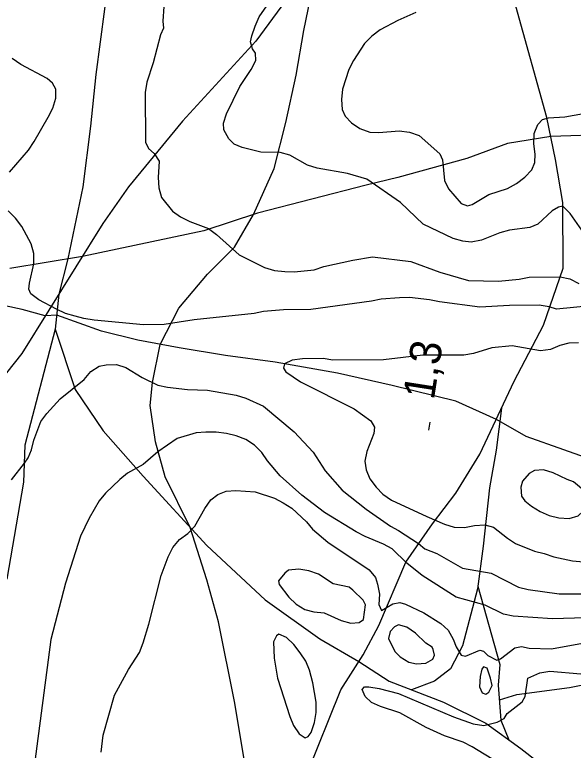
# Model space of a CAD drawing. Extents: x 282461 to 284471, y 5554090 to 5557646.
# Drawn here: x 282735.2 to 282788.7, y 5554747.1 to 5554817.6 of the extents above; entities that cross this region are included whole.
import ezdxf

# ---------------------------------------------------------------- set-up
doc = ezdxf.new("R2010")
doc.units = 0
for name, color, linetype in [('Niveau 1', 7, 'Continuous'), ('Niveau 2', 7, 'Continuous'), ('Niveau 22', 7, 'Continuous'), ('Niveau 3', 7, 'Continuous')]:
    doc.layers.add(name, color=color, linetype=linetype)

msp = doc.modelspace()

# ---------------------------------------------------------------- linework, layer by layer
at = {"layer": 'Niveau 1'}
for points in [[(282789.52, 5554796.95), (282788.39, 5554798.55), (282787.69, 5554799.24), (282787.28, 5554799.17), (282786.65, 5554798.82), (282785.29, 5554797.52), (282784.54, 5554797.22), (282782.58, 5554796.96), (282781.66, 5554796.71), (282779.89, 5554795.99), (282778.91, 5554795.8), (282778.1, 5554795.9), (282777.17, 5554796.17), (282774.31, 5554797.52), (282772.14, 5554799.62), (282768.93, 5554801.83), (282767.07, 5554802.37), (282764.17, 5554802.91), (282763.24, 5554803.18), (282761.55, 5554804.14), (282760.62, 5554804.41), (282758.77, 5554804.44), (282756.97, 5554804.87), (282756.22, 5554805.21), (282755.69, 5554805.72), (282755.21, 5554806.58), (282755.2, 5554807.21), (282755.47, 5554808.09), (282756.76, 5554810.71), (282757.83, 5554812.35), (282758.28, 5554813.22), (282758.26, 5554813.92), (282757.97, 5554814.32), (282757.78, 5554815.01), (282757.89, 5554815.59), (282758.22, 5554816.52), (282758.61, 5554817.39), (282760.3, 5554819.85)], [(282743.46, 5554746.93), (282743.66, 5554748.55), (282744.75, 5554752.38), (282746.09, 5554754.84), (282747.16, 5554756.47), (282747.5, 5554757.4), (282748.04, 5554759.2), (282749.23, 5554763.85), (282749.9, 5554765.65), (282750.34, 5554766.53), (282750.97, 5554767.29), (282751.77, 5554767.88), (282752.45, 5554768.59), (282753.4, 5554770.28), (282753.96, 5554771.1), (282754.65, 5554771.63), (282755.45, 5554771.93), (282756.37, 5554772.01), (282758.23, 5554771.86), (282760.08, 5554771.26), (282760.9, 5554770.81), (282761.72, 5554770.3), (282763.13, 5554768.99), (282763.71, 5554768.31), (282765.18, 5554767.06), (282769.15, 5554764.4), (282769.74, 5554763.66), (282769.93, 5554763.03), (282770.12, 5554762.05), (282770.08, 5554761.06), (282770.32, 5554760.49), (282771.4, 5554761.14), (282772.09, 5554761.27), (282772.62, 5554761.1), (282774.36, 5554760.26), (282776, 5554759.25), (282776.7, 5554758.62), (282777.18, 5554757.76), (282777.48, 5554757.02), (282777.96, 5554756.21), (282778.36, 5554756.11), (282779.74, 5554756.71), (282780.09, 5554756.6), (282780.5, 5554756.2), (282781.37, 5554755.75), (282781.72, 5554755.87), (282783.09, 5554756.93), (282783.72, 5554757.06), (282784.47, 5554756.9), (282786.61, 5554756.82), (282791.33, 5554757.7)]]:
    msp.add_lwpolyline(points, dxfattribs=at)
at = {"layer": 'Niveau 2'}
for points in [[(282749.49, 5554818.38), (282749.39, 5554816.99), (282749.44, 5554816.31)], [(282773.61, 5554817.82), (282771.89, 5554817.04), (282770.18, 5554816.14), (282769.38, 5554815.55), (282768.7, 5554814.85), (282767.63, 5554813.21), (282767.18, 5554812.34), (282766.58, 5554810.48), (282766.48, 5554809.49), (282766.55, 5554808.51), (282766.85, 5554807.88), (282767.44, 5554807.25), (282768.26, 5554806.69), (282769.19, 5554806.36), (282770.05, 5554806.31), (282772.01, 5554806.46), (282773, 5554806.36), (282773.93, 5554806.03), (282775.92, 5554804.27), (282776.16, 5554803.7), (282776.36, 5554801.73), (282776.72, 5554800.93), (282777.96, 5554799.51), (282778.54, 5554799.28), (282779, 5554799.41), (282780.6, 5554800.36), (282782.38, 5554800.96), (282783.24, 5554801.44), (282784.04, 5554802.03), (282784.72, 5554802.74), (282785, 5554803.44), (282785.04, 5554804.25), (282784.91, 5554805.23), (282784.95, 5554806.21), (282785.28, 5554807.08), (282785.73, 5554807.55), (282786.31, 5554807.73), (282787.87, 5554807.82), (282789.65, 5554808.14)], [(282749.44, 5554816.31), (282749.16, 5554815.67), (282748.45, 5554813), (282747.85, 5554811.13), (282747.69, 5554810.15), (282747.71, 5554805.4), (282748.01, 5554804.77), (282748.54, 5554804.31), (282749.02, 5554803.57), (282748.93, 5554802), (282749, 5554801.02), (282749.25, 5554800.1), (282750.31, 5554798.78), (282751.07, 5554798.22), (282751.95, 5554797.77), (282753.75, 5554797.1), (282754.51, 5554796.54), (282756.68, 5554794.6), (282759.13, 5554793.37), (282760.06, 5554793.09), (282761.05, 5554792.99), (282761.97, 5554792.95), (282763.88, 5554793.16), (282764.8, 5554793.46), (282767.56, 5554794.08), (282769.46, 5554794.4), (282773.12, 5554793.94), (282775.91, 5554792.94), (282778.64, 5554792.12), (282781.53, 5554792.05), (282783.49, 5554792.26), (282784.47, 5554792.45), (282787.42, 5554792.49), (282788.35, 5554792.28), (282789.22, 5554791.83)], [(282734.68, 5554802.51), (282736.5, 5554804.62), (282737.06, 5554805.44), (282738.41, 5554807.78), (282738.86, 5554808.66), (282739.13, 5554809.59), (282739.12, 5554810.46), (282738.82, 5554811.03), (282738.29, 5554811.49), (282735.78, 5554812.84), (282734.96, 5554813.4)], [(282791.95, 5554789.87), (282787.09, 5554789.39), (282786.39, 5554789.61), (282785.41, 5554789.77), (282782.57, 5554789.72), (282779.74, 5554789.56), (282775.86, 5554790.08), (282774.93, 5554790.29), (282773.01, 5554790.5), (282772.03, 5554790.48), (282770.3, 5554790.34), (282769.37, 5554790.15), (282763.54, 5554789.36), (282760.94, 5554789.32), (282759.03, 5554789.17), (282758.11, 5554788.98), (282752.39, 5554788.37), (282749.51, 5554787.91), (282747.54, 5554787.88), (282742.79, 5554788.33), (282741.8, 5554788.48), (282740.99, 5554788.7), (282740.06, 5554788.98), (282739.19, 5554789.37), (282737.49, 5554790.27), (282736.73, 5554790.84), (282736.55, 5554791.3), (282736.6, 5554791.88), (282737.03, 5554793.74), (282737.01, 5554794.72), (282736.77, 5554795.65), (282735.87, 5554797.31), (282735.28, 5554798.11), (282734.57, 5554798.8)], [(282789.2, 5554786.15), (282788.27, 5554786.13), (282787.41, 5554785.89), (282786.49, 5554785.52), (282785.56, 5554785.39), (282782.83, 5554785.87), (282780.87, 5554785.66), (282779.14, 5554785.12), (282778.22, 5554784.98), (282774.28, 5554784.98), (282770.52, 5554784.51), (282765.66, 5554784.49), (282764.73, 5554784.65), (282762.76, 5554784.62), (282761.78, 5554784.49), (282761.03, 5554784.13), (282760.92, 5554783.72), (282761.16, 5554783.38), (282762.57, 5554782.41), (282767.71, 5554779.83), (282769.29, 5554778.69), (282769.65, 5554778.06), (282769.6, 5554777.48), (282768.93, 5554775.73), (282768.72, 5554774.8), (282768.85, 5554773.99), (282769.21, 5554773.13), (282769.8, 5554772.32), (282770.45, 5554771.64), (282771.27, 5554771.07), (282774.65, 5554769.5), (282776.35, 5554768.78), (282777.28, 5554768.5), (282778.26, 5554768.46), (282779.24, 5554768.65), (282780.23, 5554768.72), (282781.04, 5554768.5), (282782.39, 5554767.42), (282783.15, 5554766.91), (282784.96, 5554766.19), (282785.89, 5554765.97), (282786.82, 5554765.64), (282788.62, 5554765.26), (282792.51, 5554764.92)], [(282734.89, 5554773.02), (282736.14, 5554774.61), (282736.48, 5554775.13), (282736.81, 5554775.89), (282737.03, 5554776.82), (282737.69, 5554778.63), (282738.26, 5554779.39), (282739.56, 5554780.8), (282741.85, 5554782.63), (282742.47, 5554783.4), (282743.27, 5554783.93), (282743.96, 5554784.06), (282744.95, 5554784.07), (282745.82, 5554783.8), (282747.4, 5554782.84), (282748.91, 5554782.11), (282749.84, 5554781.89), (282751.75, 5554781.69), (282753.66, 5554781.61), (282756.39, 5554781.13), (282757.32, 5554780.86), (282759.01, 5554780.07), (282761.95, 5554777.63), (282763.77, 5554775.69), (282764.91, 5554773.9), (282766.56, 5554772.03), (282768.84, 5554770.21), (282771.18, 5554768.57), (282771.94, 5554768.17), (282773.87, 5554766.93), (282774.46, 5554766.42), (282775.63, 5554765.97), (282778.08, 5554764.56), (282780.81, 5554764.09), (282783.43, 5554762.74), (282784.36, 5554762.52), (282787.32, 5554762.1), (282791.08, 5554762.11)], [(282791.96, 5554759.86), (282786.7, 5554759.71), (282782.94, 5554759.94), (282782.01, 5554760.16), (282780.26, 5554761), (282777.47, 5554761.77), (282774.2, 5554763.86), (282772.74, 5554765.05), (282771.33, 5554766.41), (282770.51, 5554766.86), (282768.76, 5554767.59), (282767.89, 5554768.04), (282764.85, 5554769.9), (282762.68, 5554771.54), (282760.63, 5554773.42), (282759.39, 5554774.85), (282758.86, 5554775.65), (282758.15, 5554776.33), (282757.33, 5554776.9), (282756.4, 5554777.23), (282755.47, 5554777.45), (282754.49, 5554777.6), (282753.5, 5554777.59), (282752.58, 5554777.52), (282750.74, 5554776.97), (282748.91, 5554775.72), (282747.49, 5554774.48), (282746, 5554773.65), (282745.26, 5554773.06), (282743.89, 5554771.76), (282743.27, 5554771), (282742.31, 5554769.36)], [(282788.11, 5554773.04), (282786.77, 5554773.71), (282785.84, 5554773.99), (282784.97, 5554773.92), (282784.45, 5554773.62), (282783.83, 5554772.91), (282783.66, 5554772.33), (282783.74, 5554771.46), (282784.03, 5554771), (282784.68, 5554770.49), (282785.5, 5554769.98), (282786.38, 5554769.59), (282787.31, 5554769.37), (282788.29, 5554769.33), (282789.16, 5554769.58), (282789.61, 5554769.99), (282789.84, 5554770.57), (282789.77, 5554771.27), (282789.46, 5554772.19), (282788.7, 5554772.82), (282788.11, 5554773.04)], [(282742.31, 5554769.36), (282741.48, 5554767.61), (282740.05, 5554763.13), (282738.64, 5554757.73), (282737.05, 5554745.55), (282735.9, 5554742), (282734.58, 5554738.27)], [(282767.56, 5554762.46), (282767.21, 5554762.74), (282765.7, 5554763.07), (282764.3, 5554763.97), (282763.37, 5554764.3), (282762.39, 5554764.46), (282761.41, 5554764.38), (282761.07, 5554764.09), (282760.45, 5554763.33), (282760.51, 5554762.98), (282761.45, 5554761.78), (282762.16, 5554761.1), (282762.98, 5554760.6), (282763.84, 5554760.38), (282764.83, 5554760.28), (282766.46, 5554759.55), (282767.38, 5554759.28), (282768.19, 5554759.35), (282768.59, 5554759.65), (282768.8, 5554761.04), (282768.56, 5554761.49), (282767.56, 5554762.46)], [(282774.57, 5554757.37), (282773.58, 5554758.34), (282772.76, 5554758.9), (282771.95, 5554759.12), (282771.55, 5554758.94), (282771.15, 5554758.47), (282770.99, 5554757.83), (282771.59, 5554756.57), (282772.11, 5554756.06), (282772.93, 5554755.55), (282773.68, 5554755.39), (282774.55, 5554755.46), (282775.23, 5554755.82), (282775.4, 5554756.23), (282775.28, 5554756.75), (282775.16, 5554756.98), (282774.57, 5554757.37)], [(282763.73, 5554753.56), (282763.42, 5554754.77), (282763.06, 5554755.63), (282762.53, 5554756.43), (282761.94, 5554757.23), (282761.23, 5554757.91), (282760.48, 5554758.24), (282760.25, 5554758.07), (282759.97, 5554757.48), (282760.05, 5554755.92), (282760.37, 5554754.02), (282761.53, 5554750.34), (282761.89, 5554749.48), (282762.43, 5554748.68), (282763.01, 5554748.29), (282763.3, 5554748.41), (282763.58, 5554748.82), (282763.91, 5554749.75), (282764.07, 5554750.73), (282764.05, 5554751.71), (282763.73, 5554753.56)], [(282780.75, 5554754), (282780.44, 5554754.98), (282780.1, 5554755.09), (282779.93, 5554754.86), (282779.77, 5554754.16), (282779.72, 5554753.18), (282779.96, 5554752.6), (282780.31, 5554752.49), (282780.6, 5554752.67), (282780.93, 5554753.31), (282780.75, 5554754)], [(282781.46, 5554745.92), (282779.01, 5554747.44), (282778.14, 5554747.89), (282776.34, 5554748.5), (282774.59, 5554749.28), (282772.09, 5554750.69), (282770.23, 5554751.29), (282769.36, 5554751.68), (282768.77, 5554752.25), (282768.47, 5554752.94), (282768.7, 5554753.17), (282769.1, 5554753.18), (282770.09, 5554753.02), (282771.94, 5554752.53), (282777.23, 5554750.31), (282779.09, 5554749.64), (282780.13, 5554749.49), (282781.4, 5554749.79), (282782.08, 5554750.15), (282782.36, 5554750.62), (282783.79, 5554751.74), (282784.07, 5554752.26), (282784.33, 5554754), (282785.47, 5554754.54), (282786.45, 5554754.67), (282789.4, 5554754.43)]]:
    msp.add_lwpolyline(points, dxfattribs=at)
at = {"layer": 'Niveau 22'}
for points in [[(282787.3, 5554902.89), (282785.02, 5554893.63), (282783.49, 5554886.93), (282782.71, 5554875.96), (282782.09, 5554872.24), (282779.87, 5554863.37), (282778.37, 5554858.45), (282775.81, 5554847.83), (282773.41, 5554840.82), (282769.93, 5554833.29), (282766.44, 5554826.9), (282761.91, 5554820.05), (282758.28, 5554815.06), (282751.27, 5554807.41), (282746.09, 5554801.12), (282743.62, 5554797.59), (282735.86, 5554785.14), (282732.9, 5554781.41)], [(282747.02, 5554880.56), (282747.37, 5554876.95), (282747.88, 5554873.49), (282749.15, 5554862.77), (282749.04, 5554852.83), (282748.75, 5554848.55), (282746.57, 5554836.42), (282745.16, 5554829.7), (282744.52, 5554824.96), (282743.8, 5554818.13), (282742.96, 5554811.88), (282742.44, 5554806.91), (282741.71, 5554801.12), (282740.27, 5554794.2), (282739.43, 5554790.82), (282739.07, 5554787.45), (282736.155, 5554776.336), (282736.033, 5554772.805), (282734.44, 5554763.491)], [(282763.14, 5554744.73), (282766.44, 5554752.88), (282768.57, 5554756.26), (282770.05, 5554759.06), (282772.65, 5554765.13), (282775.21, 5554768.79), (282777.45, 5554771.73), (282779.73, 5554775.49), (282783.03, 5554782.49), (282785.83, 5554787.84), (282787.73, 5554793.3), (282787.68, 5554799.61), (282786.97, 5554803.74), (282786.15, 5554807.75), (282783.17, 5554818.44), (282782.18, 5554822.47), (282780.08, 5554828.5), (282778.53, 5554833.35), (282777.67, 5554836.34), (282776.53, 5554842.22), (282775.77, 5554847.72)], [(282759.83, 5554730.98), (282758.38, 5554740.26), (282757.25, 5554745.68), (282756.23, 5554751.79), (282754.71, 5554759.4), (282753.6, 5554763.43), (282751.99, 5554768.44), (282749.6, 5554773.32), (282748.68, 5554776.68), (282748.18, 5554780.15), (282748.4, 5554782.36), (282749.13, 5554786), (282750.9, 5554789.48), (282753.65, 5554792.73), (282756.24, 5554795.31), (282758.07, 5554798.47), (282760.03, 5554802.88), (282761.17, 5554807.27), (282762.14, 5554811.8), (282762.87, 5554816.09), (282763.51, 5554819.22), (282763.64, 5554822.68)], [(282833.63, 5554806.71), (282828.56, 5554805.35), (282823.55, 5554804.68), (282815.83, 5554805.11), (282809.16, 5554805.33), (282805.93, 5554805.71), (282801.81, 5554805.85), (282798.36, 5554806.23), (282792.24, 5554806.13), (282786.52, 5554805.92), (282782.39, 5554805.27), (282778.49, 5554803.81), (282771.88, 5554801.99), (282768.85, 5554801.28), (282758.43, 5554798.59), (282753.3, 5554796.9), (282741.69, 5554794.44), (282734.73, 5554793.27)], [(282831.11, 5554768.38), (282822.75, 5554767.8), (282820.12, 5554767.99), (282817.92, 5554768.3), (282813.85, 5554769.05), (282804.39, 5554771.34), (282798.18, 5554772.75), (282791.38, 5554774.62), (282784.18, 5554777.18), (282781.32, 5554778.81), (282777.45, 5554780.55), (282771.35, 5554782.07), (282766.09, 5554783.25), (282760.14, 5554784.31), (282755.38, 5554784.93), (282750.95, 5554785.66), (282746.98, 5554786.4), (282743.49, 5554787.27), (282739.22, 5554788.8), (282738.12, 5554788.73), (282735.91, 5554789.35), (282731.87, 5554790.22)], [(282739.07, 5554787.45), (282740.99, 5554781.68), (282743.68, 5554777.71), (282747.49, 5554773.37), (282753.59, 5554766.74), (282759.17, 5554761.53), (282764.4, 5554757.77), (282768.16, 5554755.61), (282771.06, 5554753.74), (282776.27, 5554751.7), (282780.3, 5554749.71), (282783.65, 5554747.26), (282788.16, 5554743.77)], [(282781.82, 5554779.9), (282781.29, 5554775.86), (282780.66, 5554772.25), (282780.06, 5554766.66), (282779.52, 5554762.58), (282778.08, 5554757.11), (282776.94, 5554754.9), (282775.4, 5554753.72), (282773.19, 5554752.9)], [(282779.55, 5554762.84), (282781.64, 5554755.32), (282781.5, 5554753.35), (282781.76, 5554750), (282782.51, 5554748.09)], [(282781.61, 5554751.94), (282783.28, 5554752.45), (282788.32, 5554753.11), (282792.12, 5554753.87), (282796.16, 5554753.93), (282800.11, 5554754.46), (282806.8, 5554754.91), (282811.37, 5554755.68), (282815.92, 5554755.75), (282825.19, 5554755.67), (282827.69, 5554755.94), (282831.52, 5554756.81), (282842.13, 5554757.21), (282843.33, 5554757.12), (282848.19, 5554755.22)]]:
    msp.add_lwpolyline(points, dxfattribs=at)
at = {"layer": 'Niveau 3'}
msp.add_line((282774.85, 5554777.77), (282774.97, 5554778.56), dxfattribs=at)

# ---------------------------------------------------------------- texts
msp.add_text('1,3  ', height=3, rotation=81.09575, dxfattribs=at).set_placement((282775.33, 5554780.61))

doc.saveas('drawing.dxf')
